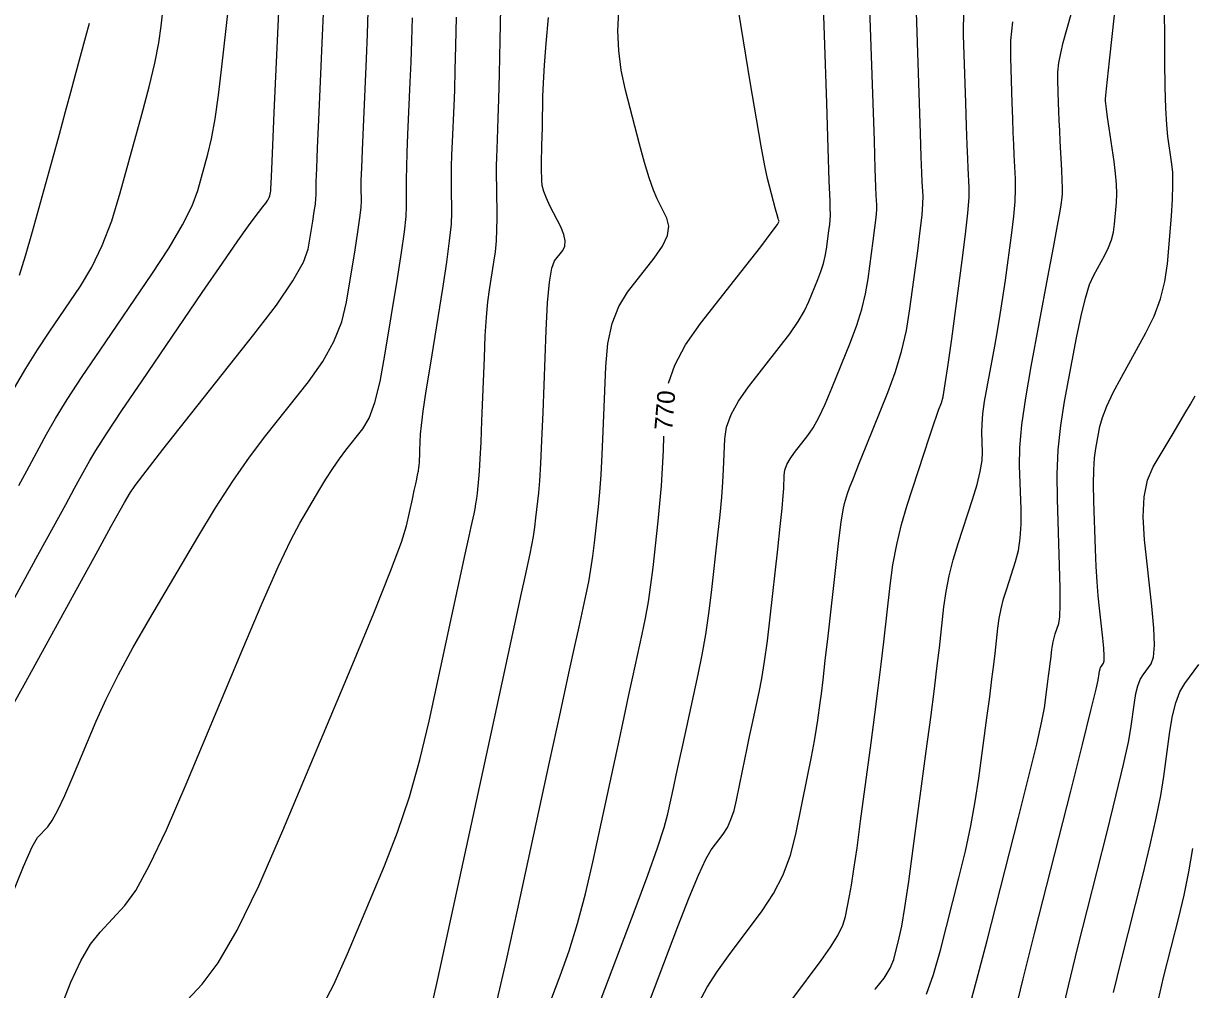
# Model space of a CAD drawing. Extents: x 2082232 to 2083549, y 592624 to 593832.
# Drawn here: x 2082552.21 to 2082598.03, y 592988.64 to 593026.54 of the extents above; entities that cross this region are included whole.
import ezdxf

# ---------------------------------------------------------------- set-up
doc = ezdxf.new("R2010")
doc.units = 0
doc.layers.add('DT_X_Contour_Major', color=7, linetype='Continuous')
doc.layers.add('DT_X_Contour_Minor', color=7, linetype='Continuous')

msp = doc.modelspace()

# ---------------------------------------------------------------- linework, layer by layer
at = {"layer": 'DT_X_Contour_Major'}
for points in [[(2082551.861, 593012.245), (2082552.307, 593013.005), (2082552.76, 593013.732), (2082553.22, 593014.426), (2082554.453, 593016.233), (2082554.898, 593016.97), (2082555.306, 593017.826), (2082555.677, 593018.8), (2082556.012, 593019.892), (2082556.855, 593022.964), (2082557.14, 593024.044), (2082557.362, 593024.981), (2082557.521, 593025.776), (2082557.617, 593026.427), (2082557.79, 593027.972)], [(2082577.512, 593012.432), (2082577.759, 593013.135), (2082578.186, 593013.93), (2082578.772, 593014.763), (2082580.549, 593017.033), (2082581.131, 593017.78), (2082581.543, 593018.32), (2082581.787, 593018.652), (2082581.861, 593018.775), (2082581.834, 593018.829), (2082581.814, 593018.889), (2082581.775, 593019.029), (2082581.716, 593019.25), (2082581.638, 593019.551), (2082581.404, 593020.46), (2082581.296, 593020.947), (2082581.149, 593021.727), (2082580.963, 593022.801), (2082580.737, 593024.167), (2082580.082, 593028.2)], [(2082553.679, 592987.923), (2082554.077, 592988.931), (2082554.466, 592989.762), (2082554.846, 592990.417), (2082555.218, 592990.896), (2082556.195, 592991.937), (2082556.62, 592992.527), (2082557.162, 592993.517), (2082557.821, 592994.907), (2082558.596, 592996.697), (2082560.819, 593002.002), (2082561.584, 593003.802), (2082562.21, 593005.225), (2082562.699, 593006.269), (2082563.05, 593006.935), (2082563.801, 593008.208), (2082564.079, 593008.665), (2082564.348, 593009.081), (2082564.61, 593009.458), (2082564.864, 593009.794), (2082565.529, 593010.636), (2082565.77, 593011.054), (2082565.995, 593011.674), (2082566.203, 593012.498), (2082566.395, 593013.525), (2082566.883, 593016.535), (2082567.043, 593017.558), (2082567.156, 593018.368), (2082567.223, 593018.965), (2082567.243, 593019.35), (2082567.234, 593020.094), (2082567.235, 593020.433), (2082567.246, 593020.895), (2082567.266, 593021.479), (2082567.295, 593022.185), (2082567.386, 593024.23), (2082567.419, 593025.023), (2082567.447, 593025.866), (2082567.472, 593026.759)], [(2082585.616, 592988.644), (2082585.639, 592988.668), (2082585.979, 592989.091), (2082586.215, 592989.473), (2082586.349, 592989.813), (2082586.566, 592990.665), (2082586.662, 592991.123), (2082586.784, 592991.86), (2082586.935, 592992.874), (2082587.112, 592994.167), (2082587.623, 592997.985), (2082587.799, 592999.313), (2082587.944, 593000.433), (2082588.058, 593001.345), (2082588.14, 593002.05), (2082588.32, 593003.651), (2082588.405, 593004.256), (2082588.525, 593004.873), (2082588.682, 593005.501), (2082588.874, 593006.139), (2082589.434, 593007.857), (2082589.616, 593008.456), (2082589.744, 593008.967), (2082589.816, 593009.39), (2082589.834, 593009.723), (2082589.807, 593010.495), (2082589.813, 593010.823), (2082589.849, 593011.229), (2082589.915, 593011.712), (2082590.013, 593012.273), (2082590.314, 593013.872), (2082590.424, 593014.484), (2082590.53, 593015.12), (2082590.631, 593015.781), (2082590.727, 593016.467), (2082590.976, 593018.328), (2082591.056, 593018.983), (2082591.108, 593019.553), (2082591.131, 593020.037), (2082591.127, 593020.437), (2082591.078, 593021.388), (2082591.059, 593021.783), (2082591.039, 593022.254), (2082591.018, 593022.802), (2082590.997, 593023.425), (2082590.938, 593025.188), (2082590.948, 593025.873), (2082591.023, 593026.606)], [(2082572.313, 592986.652), (2082573.27, 592989.172), (2082573.619, 592990.16), (2082573.948, 592991.234), (2082574.257, 592992.394), (2082574.545, 592993.64), (2082575.288, 592997.077), (2082575.549, 592998.283), (2082575.775, 592999.323), (2082575.965, 593000.197), (2082576.119, 593000.906), (2082576.484, 593002.574), (2082576.613, 593003.207), (2082576.727, 593003.854), (2082576.826, 593004.516), (2082576.909, 593005.193), (2082577.111, 593007.016), (2082577.18, 593007.702), (2082577.237, 593008.393), (2082577.282, 593009.088), (2082577.315, 593009.787), (2082577.336, 593010.344)], [(2082594.965, 592988.52), (2082595.251, 592989.706), (2082596.115, 592993.114), (2082596.409, 592994.315), (2082596.645, 592995.362), (2082596.821, 592996.254), (2082596.939, 592996.993), (2082597.176, 592998.758), (2082597.279, 592999.372), (2082597.412, 592999.891), (2082597.575, 593000.314), (2082597.767, 593000.643), (2082598.321, 593001.391)]]:
    msp.add_lwpolyline(points, dxfattribs=at)
at = {"layer": 'DT_X_Contour_Minor'}
for points in [[(2082563.849, 592987.816), (2082564.389, 592988.839), (2082564.93, 592990.041), (2082566.374, 592993.488), (2082566.89, 592994.812), (2082567.354, 592996.201), (2082567.767, 592997.654), (2082568.128, 592999.172), (2082569.021, 593003.304), (2082569.319, 593004.685), (2082569.544, 593005.725), (2082569.696, 593006.427), (2082569.775, 593006.79), (2082569.888, 593007.304), (2082569.928, 593007.499), (2082569.963, 593007.698), (2082569.993, 593007.903), (2082570.019, 593008.111), (2082570.081, 593008.673), (2082570.106, 593008.974), (2082570.133, 593009.453), (2082570.164, 593010.111), (2082570.198, 593010.948), (2082570.292, 593013.419), (2082570.331, 593014.28), (2082570.377, 593015.012), (2082570.432, 593015.613), (2082570.494, 593016.085), (2082570.67, 593017.169), (2082570.727, 593017.581), (2082570.766, 593018.007), (2082570.787, 593018.444), (2082570.791, 593018.894), (2082570.776, 593020.11), (2082570.772, 593020.546), (2082570.774, 593020.941), (2082570.78, 593021.296), (2082570.79, 593021.609), (2082570.825, 593022.392), (2082570.84, 593022.829), (2082570.859, 593023.553), (2082570.883, 593024.565), (2082570.91, 593025.864), (2082570.987, 593029.711)], [(2082574.725, 592987.901), (2082576.207, 592991.799), (2082576.703, 592993.129), (2082577.083, 592994.193), (2082577.346, 592994.993), (2082577.491, 592995.528), (2082577.723, 592996.601), (2082577.82, 592997.049), (2082577.938, 592997.589), (2082578.076, 592998.221), (2082578.234, 592998.945), (2082578.683, 593000.997), (2082578.842, 593001.776), (2082578.982, 593002.573), (2082579.103, 593003.387), (2082579.206, 593004.22), (2082579.454, 593006.464), (2082579.538, 593007.256), (2082579.602, 593007.95), (2082579.648, 593008.546), (2082579.674, 593009.043), (2082579.719, 593010.237), (2082579.791, 593010.701), (2082579.97, 593011.197), (2082580.259, 593011.725), (2082580.655, 593012.285), (2082581.858, 593013.822), (2082582.269, 593014.366), (2082582.6, 593014.849), (2082582.851, 593015.268), (2082583.023, 593015.625), (2082583.373, 593016.492), (2082583.493, 593016.811), (2082583.589, 593017.115), (2082583.661, 593017.406), (2082583.709, 593017.684), (2082583.806, 593018.405), (2082583.837, 593018.65), (2082583.858, 593018.844), (2082583.87, 593018.987), (2082583.871, 593019.08), (2082583.862, 593019.258), (2082583.851, 593019.568), (2082583.823, 593020.362), (2082583.78, 593021.642), (2082583.721, 593023.406), (2082583.541, 593028.759)], [(2082552.029, 593008.411), (2082552.344, 593008.993), (2082553.117, 593010.425), (2082553.466, 593011.034), (2082553.932, 593011.787), (2082554.516, 593012.684), (2082555.218, 593013.726), (2082557.245, 593016.696), (2082557.928, 593017.737), (2082558.458, 593018.632), (2082558.834, 593019.382), (2082559.057, 593019.986), (2082559.447, 593021.404), (2082559.591, 593022.017), (2082559.732, 593022.792), (2082559.869, 593023.729), (2082560.002, 593024.829), (2082560.353, 593027.978)], [(2082591.1, 592987.716), (2082591.43, 592989.063), (2082591.89, 592990.894), (2082593.29, 592996.422), (2082593.752, 592998.248), (2082594.085, 592999.582), (2082594.29, 593000.422), (2082594.368, 593000.77), (2082594.404, 593001.041), (2082594.42, 593001.135), (2082594.44, 593001.214), (2082594.465, 593001.279), (2082594.495, 593001.33), (2082594.579, 593001.444), (2082594.601, 593001.537), (2082594.603, 593001.731), (2082594.584, 593002.025), (2082594.545, 593002.42), (2082594.415, 593003.605), (2082594.369, 593004.083), (2082594.329, 593004.627), (2082594.295, 593005.236), (2082594.268, 593005.912), (2082594.203, 593007.802), (2082594.189, 593008.462), (2082594.196, 593009.026), (2082594.225, 593009.493), (2082594.275, 593009.863), (2082594.436, 593010.721), (2082594.534, 593011.084), (2082594.708, 593011.529), (2082594.956, 593012.056), (2082595.279, 593012.666), (2082596.241, 593014.401), (2082596.564, 593015.058), (2082596.812, 593015.728), (2082596.985, 593016.41), (2082597.082, 593017.104), (2082597.24, 593018.972), (2082597.285, 593019.631), (2082597.302, 593020.208), (2082597.29, 593020.702), (2082597.25, 593021.113), (2082597.104, 593022.1), (2082597.055, 593022.562), (2082597.019, 593023.207), (2082596.995, 593024.036), (2082596.984, 593025.048), (2082596.969, 593027.992)], [(2082576.598, 592987.728), (2082577.883, 592991.111), (2082578.327, 592992.25), (2082578.693, 592993.13), (2082578.983, 592993.752), (2082579.195, 592994.115), (2082579.66, 592994.737), (2082579.823, 592994.996), (2082579.965, 592995.304), (2082580.085, 592995.662), (2082580.183, 592996.07), (2082580.416, 592997.224), (2082580.505, 592997.661), (2082580.598, 592998.11), (2082580.696, 592998.568), (2082580.798, 592999.037), (2082581.074, 593000.301), (2082581.178, 593000.84), (2082581.285, 593001.511), (2082581.393, 593002.313), (2082581.502, 593003.247), (2082581.797, 593005.912), (2082581.895, 593006.81), (2082581.967, 593007.507), (2082582.013, 593008.004), (2082582.033, 593008.298), (2082582.053, 593008.816), (2082582.084, 593009.018), (2082582.162, 593009.233), (2082582.287, 593009.462), (2082582.459, 593009.705), (2082582.98, 593010.371), (2082583.186, 593010.675), (2082583.411, 593011.085), (2082583.655, 593011.602), (2082583.919, 593012.226), (2082584.649, 593014.032), (2082584.897, 593014.695), (2082585.097, 593015.329), (2082585.247, 593015.935), (2082585.347, 593016.513), (2082585.548, 593018.014), (2082585.614, 593018.524), (2082585.658, 593018.928), (2082585.682, 593019.227), (2082585.685, 593019.419), (2082585.666, 593019.791), (2082585.653, 593020.122), (2082585.627, 593020.835), (2082585.589, 593021.932), (2082585.54, 593023.411), (2082585.39, 593027.866)], [(2082551.584, 592999.415), (2082552.304, 593000.705), (2082554.424, 593004.568), (2082555.13, 593005.853), (2082555.659, 593006.812), (2082556.009, 593007.443), (2082556.181, 593007.748), (2082556.404, 593008.125), (2082556.602, 593008.408), (2082557.03, 593008.972), (2082557.688, 593009.818), (2082558.576, 593010.946), (2082561.249, 593014.33), (2082562.134, 593015.491), (2082562.786, 593016.438), (2082563.203, 593017.171), (2082563.387, 593017.688), (2082563.564, 593018.783), (2082563.623, 593019.155), (2082563.664, 593019.449), (2082563.688, 593019.666), (2082563.695, 593019.806), (2082563.692, 593020.077), (2082563.698, 593020.32), (2082563.718, 593020.849), (2082563.752, 593021.662), (2082563.8, 593022.761), (2082563.947, 593026.069), (2082563.997, 593027.217)], [(2082551.749, 592992.301), (2082552.213, 592993.47), (2082552.552, 592994.236), (2082552.765, 592994.599), (2082553.168, 592995.027), (2082553.343, 592995.27), (2082553.566, 592995.678), (2082553.837, 592996.249), (2082554.156, 592996.986), (2082555.07, 592999.169), (2082555.459, 593000.035), (2082555.938, 593000.995), (2082556.508, 593002.05), (2082557.17, 593003.2), (2082559.054, 593006.391), (2082559.751, 593007.538), (2082560.427, 593008.583), (2082561.084, 593009.527), (2082561.72, 593010.37), (2082563.389, 593012.483), (2082563.952, 593013.272), (2082564.39, 593014.056), (2082564.703, 593014.834), (2082564.891, 593015.607), (2082565.224, 593017.659), (2082565.333, 593018.356), (2082565.41, 593018.908), (2082565.455, 593019.316), (2082565.469, 593019.578), (2082565.463, 593020.085), (2082565.466, 593020.377), (2082565.482, 593020.872), (2082565.509, 593021.571), (2082565.548, 593022.473), (2082565.667, 593025.15), (2082565.708, 593026.12), (2082565.741, 593027.022)], [(2082570.812, 592988.274), (2082571.167, 592989.794), (2082571.599, 592991.751), (2082572.853, 592997.553), (2082573.278, 592999.517), (2082573.611, 593001.057), (2082573.854, 593002.174), (2082574.005, 593002.867), (2082574.285, 593004.151), (2082574.385, 593004.637), (2082574.472, 593005.136), (2082574.548, 593005.645), (2082574.612, 593006.165), (2082574.767, 593007.569), (2082574.823, 593008.148), (2082574.873, 593008.835), (2082574.917, 593009.63), (2082574.956, 593010.531), (2082575.053, 593013.078), (2082575.134, 593013.976), (2082575.304, 593014.761), (2082575.563, 593015.433), (2082575.911, 593015.991), (2082576.957, 593017.328), (2082577.283, 593017.803), (2082577.474, 593018.223), (2082577.532, 593018.588), (2082577.455, 593018.899), (2082577.072, 593019.655), (2082576.921, 593020.002), (2082576.755, 593020.476), (2082576.573, 593021.077), (2082576.377, 593021.805), (2082575.832, 593023.915), (2082575.662, 593024.703), (2082575.561, 593025.482), (2082575.528, 593026.252), (2082575.564, 593027.015)], [(2082582.398, 592988.294), (2082583.501, 592989.774), (2082583.871, 592990.298), (2082584.153, 592990.76), (2082584.347, 592991.16), (2082584.453, 592991.499), (2082584.619, 592992.32), (2082584.693, 592992.734), (2082584.789, 592993.358), (2082584.909, 592994.194), (2082585.052, 592995.241), (2082585.463, 592998.314), (2082585.609, 592999.426), (2082585.74, 593000.457), (2082585.856, 593001.407), (2082585.956, 593002.275), (2082586.203, 593004.483), (2082586.315, 593005.302), (2082586.465, 593006.101), (2082586.653, 593006.881), (2082586.879, 593007.642), (2082587.532, 593009.645), (2082587.752, 593010.316), (2082587.921, 593010.827), (2082588.041, 593011.177), (2082588.11, 593011.366), (2082588.227, 593011.656), (2082588.285, 593011.895), (2082588.37, 593012.394), (2082588.483, 593013.152), (2082588.623, 593014.171), (2082589.034, 593017.232), (2082589.167, 593018.273), (2082589.258, 593019.097), (2082589.307, 593019.705), (2082589.313, 593020.098), (2082589.274, 593020.856), (2082589.257, 593021.23), (2082589.235, 593021.781), (2082589.209, 593022.512), (2082589.178, 593023.42), (2082589.088, 593026.081), (2082589.104, 593027.115)], [(2082550.96, 593002.355), (2082552.781, 593005.673), (2082553.397, 593006.795), (2082553.877, 593007.672), (2082554.223, 593008.304), (2082554.433, 593008.691), (2082554.814, 593009.397), (2082555.05, 593009.791), (2082555.471, 593010.443), (2082556.078, 593011.353), (2082556.871, 593012.521), (2082559.231, 593015.979), (2082560.022, 593017.135), (2082560.624, 593018.007), (2082561.037, 593018.596), (2082561.261, 593018.902), (2082561.607, 593019.339), (2082561.721, 593019.489), (2082561.805, 593019.611), (2082561.859, 593019.704), (2082561.883, 593019.77), (2082561.905, 593019.906), (2082561.912, 593019.953), (2082561.917, 593019.99), (2082561.92, 593020.017), (2082561.921, 593020.034), (2082561.921, 593020.068), (2082561.929, 593020.264), (2082561.954, 593020.826), (2082561.995, 593021.754), (2082562.052, 593023.049), (2082562.228, 593026.989)], [(2082557.67, 592987.193), (2082559.223, 592988.847), (2082559.858, 592989.689), (2082560.598, 592990.974), (2082561.444, 592992.703), (2082562.395, 592994.876), (2082565.07, 593001.261), (2082565.958, 593003.405), (2082566.617, 593005.048), (2082567.046, 593006.19), (2082567.245, 593006.831), (2082567.47, 593007.872), (2082567.546, 593008.22), (2082567.602, 593008.483), (2082567.641, 593008.659), (2082567.661, 593008.751), (2082567.689, 593008.88), (2082567.699, 593008.93), (2082567.708, 593008.98), (2082567.716, 593009.031), (2082567.722, 593009.084), (2082567.738, 593009.226), (2082567.744, 593009.301), (2082567.751, 593009.422), (2082567.759, 593009.588), (2082567.767, 593009.799), (2082567.791, 593010.422), (2082567.821, 593010.767), (2082567.895, 593011.334), (2082568.013, 593012.125), (2082568.174, 593013.138), (2082568.661, 593016.138), (2082568.82, 593017.168), (2082568.932, 593018.009), (2082568.998, 593018.66), (2082569.017, 593019.122), (2082569.005, 593020.102), (2082569.004, 593020.49), (2082569.01, 593020.918), (2082569.023, 593021.387), (2082569.043, 593021.897), (2082569.106, 593023.311), (2082569.13, 593023.926), (2082569.153, 593024.709), (2082569.177, 593025.662), (2082569.202, 593026.783)], [(2082568.091, 592987.355), (2082568.487, 592989.119), (2082569.01, 592991.513), (2082570.571, 592998.737), (2082571.093, 593001.149), (2082571.487, 593002.968), (2082571.752, 593004.195), (2082571.89, 593004.828), (2082572.086, 593005.727), (2082572.156, 593006.068), (2082572.217, 593006.417), (2082572.271, 593006.774), (2082572.315, 593007.138), (2082572.424, 593008.121), (2082572.466, 593008.594), (2082572.508, 593009.278), (2082572.552, 593010.172), (2082572.597, 593011.275), (2082572.72, 593014.498), (2082572.775, 593015.575), (2082572.848, 593016.387), (2082572.94, 593016.935), (2082573.049, 593017.219), (2082573.366, 593017.624), (2082573.45, 593017.796), (2082573.465, 593018.008), (2082573.411, 593018.26), (2082573.287, 593018.553), (2082572.865, 593019.387), (2082572.726, 593019.683), (2082572.626, 593019.945), (2082572.565, 593020.175), (2082572.543, 593020.371), (2082572.538, 593020.85), (2082572.536, 593021.014), (2082572.535, 593021.147), (2082572.536, 593021.25), (2082572.538, 593021.322), (2082572.545, 593021.472), (2082572.548, 593021.578), (2082572.553, 593021.781), (2082572.56, 593022.082), (2082572.568, 593022.482), (2082572.592, 593023.677), (2082572.613, 593024.206), (2082572.656, 593024.898), (2082572.723, 593025.752), (2082572.812, 593026.769)], [(2082578.737, 592988.176), (2082579.037, 592988.727), (2082579.414, 592989.321), (2082579.868, 592989.96), (2082581.183, 592991.722), (2082581.635, 592992.406), (2082582.008, 592993.137), (2082582.299, 592993.915), (2082582.511, 592994.739), (2082582.967, 592996.999), (2082583.121, 592997.773), (2082583.24, 592998.398), (2082583.326, 592998.875), (2082583.377, 592999.203), (2082583.468, 592999.881), (2082583.512, 593000.236), (2082583.578, 593000.791), (2082583.664, 593001.546), (2082583.772, 593002.501), (2082584.087, 593005.316), (2082584.196, 593006.257), (2082584.287, 593006.97), (2082584.361, 593007.455), (2082584.416, 593007.712), (2082584.54, 593008.092), (2082584.62, 593008.315), (2082584.769, 593008.7), (2082584.985, 593009.246), (2082585.27, 593009.953), (2082586.119, 593012.054), (2082586.412, 593012.851), (2082586.654, 593013.664), (2082586.845, 593014.494), (2082586.985, 593015.342), (2082587.291, 593017.623), (2082587.39, 593018.398), (2082587.458, 593019.013), (2082587.494, 593019.466), (2082587.499, 593019.758), (2082587.47, 593020.323), (2082587.455, 593020.676), (2082587.431, 593021.308), (2082587.399, 593022.222), (2082587.359, 593023.416), (2082587.239, 593026.973)], [(2082587.633, 592988.458), (2082587.908, 592989.225), (2082588.181, 592990.19), (2082588.905, 592993.025), (2082589.158, 592994.066), (2082589.372, 592995.064), (2082589.548, 592996.019), (2082589.686, 592996.929), (2082590.003, 592999.3), (2082590.113, 593000.125), (2082590.203, 593000.82), (2082590.273, 593001.386), (2082590.325, 593001.824), (2082590.436, 593002.818), (2082590.489, 593003.194), (2082590.564, 593003.577), (2082590.661, 593003.967), (2082590.78, 593004.363), (2082591.128, 593005.43), (2082591.239, 593005.859), (2082591.312, 593006.346), (2082591.348, 593006.892), (2082591.345, 593007.497), (2082591.286, 593009.188), (2082591.298, 593009.906), (2082591.377, 593010.795), (2082591.524, 593011.854), (2082591.737, 593013.083), (2082592.396, 593016.587), (2082592.614, 593017.75), (2082592.774, 593018.61), (2082592.876, 593019.169), (2082592.919, 593019.425), (2082592.957, 593019.707), (2082592.966, 593019.853), (2082592.967, 593020.079), (2082592.958, 593020.387), (2082592.941, 593020.776), (2082592.882, 593021.921), (2082592.861, 593022.337), (2082592.843, 593022.727), (2082592.828, 593023.091), (2082592.816, 593023.429), (2082592.787, 593024.296), (2082592.792, 593024.632), (2082592.828, 593024.992), (2082592.897, 593025.376), (2082592.997, 593025.783), (2082593.307, 593026.899)], [(2082589.288, 592987.824), (2082589.601, 592988.978), (2082590.014, 592990.567), (2082591.244, 592995.385), (2082591.654, 592997.01), (2082591.96, 592998.269), (2082592.162, 592999.163), (2082592.26, 592999.692), (2082592.384, 593000.615), (2082592.426, 593000.936), (2082592.461, 593001.207), (2082592.489, 593001.428), (2082592.509, 593001.598), (2082592.552, 593001.985), (2082592.573, 593002.132), (2082592.602, 593002.281), (2082592.64, 593002.433), (2082592.686, 593002.587), (2082592.822, 593003.002), (2082592.862, 593003.261), (2082592.881, 593003.725), (2082592.879, 593004.395), (2082592.856, 593005.271), (2082592.766, 593007.88), (2082592.758, 593008.853), (2082592.803, 593009.816), (2082592.901, 593010.768), (2082593.051, 593011.709), (2082593.52, 593014.206), (2082593.695, 593015.062), (2082593.866, 593015.757), (2082594.034, 593016.291), (2082594.198, 593016.665), (2082594.632, 593017.448), (2082594.778, 593017.744), (2082594.89, 593018.046), (2082594.967, 593018.354), (2082595.011, 593018.667), (2082595.083, 593019.51), (2082595.097, 593019.848), (2082595.087, 593020.229), (2082595.051, 593020.655), (2082594.991, 593021.124), (2082594.798, 593022.432), (2082594.734, 593022.866), (2082594.689, 593023.187), (2082594.662, 593023.394), (2082594.652, 593023.488), (2082594.652, 593023.586), (2082594.692, 593023.974), (2082594.812, 593025.066), (2082595.012, 593026.861)], [(2082552.055, 593016.663), (2082552.299, 593017.416), (2082552.574, 593018.373), (2082553.35, 593021.198), (2082553.624, 593022.197), (2082553.865, 593023.077), (2082554.072, 593023.837), (2082554.245, 593024.478), (2082554.663, 593026.027), (2082554.803, 593026.544)], [(2082592.928, 592987.618), (2082593.198, 592988.792), (2082593.57, 592990.3), (2082594.702, 592994.768), (2082595.08, 592996.281), (2082595.365, 592997.472), (2082595.556, 592998.338), (2082595.654, 592998.882), (2082595.79, 592999.899), (2082595.849, 593000.253), (2082595.926, 593000.553), (2082596.02, 593000.797), (2082596.131, 593000.986), (2082596.45, 593001.418), (2082596.541, 593001.681), (2082596.576, 593002.146), (2082596.554, 593002.815), (2082596.475, 593003.685), (2082596.19, 593006.278), (2082596.131, 593007.186), (2082596.168, 593007.967), (2082596.301, 593008.621), (2082596.531, 593009.148), (2082597.271, 593010.383), (2082597.535, 593010.827), (2082597.772, 593011.232), (2082597.984, 593011.599), (2082598.168, 593011.928)], [(2082596.733, 592988.249), (2082596.932, 592989.112), (2082597.527, 592991.46), (2082597.738, 592992.348), (2082597.924, 592993.251), (2082598.087, 592994.17)]]:
    msp.add_lwpolyline(points, dxfattribs=at)

# ---------------------------------------------------------------- texts
at = {"layer": 'DT_X_Contour_Major'}
msp.add_text('770', height=0.7, rotation=85.1925, dxfattribs=at).set_placement((2082577.657, 593010.551))

doc.saveas('drawing.dxf')
